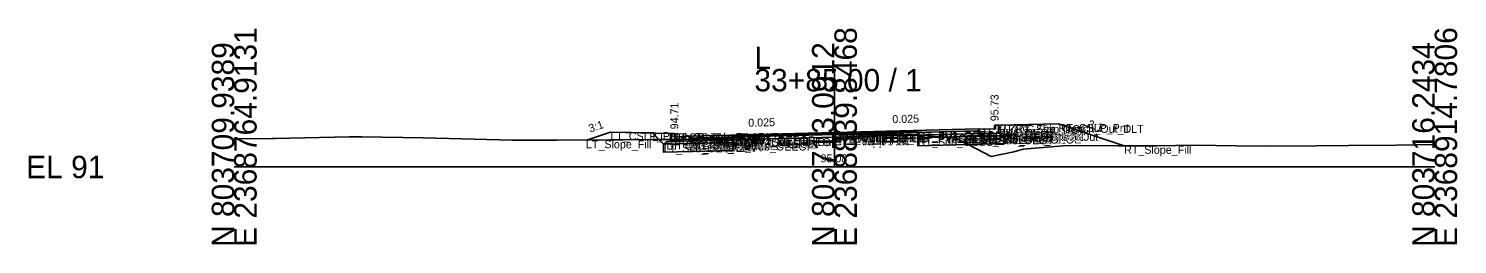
# Model space of a CAD drawing. Extents: x -26 to 8153, y -10 to 9520.
# Drawn here: x 1974.3 to 2152.8, y 8490.3 to 8517.3 of the extents above; entities that cross this region are included whole.
import ezdxf

# ---------------------------------------------------------------- set-up
doc = ezdxf.new("R2010")
doc.units = 0
for name, color, linetype in [('Exist CMT Pavement', 7, 'Continuous'), ('Exist Cross Section Cell', 7, 'Continuous'), ('Exist XS Center Line Elevation Label', 7, 'Continuous'), ('Exist XS Ground Line', 7, 'Continuous'), ('Prop CMT Conc Surface', 7, 'Continuous'), ('Prop CMT Concrete Structures', 7, 'Continuous'), ('Prop CMT Pvmt Course 1', 7, 'Continuous'), ('Prop CMT Pvmt Course 1 CG', 7, 'Continuous'), ('Prop CMT Pvmt Course 1 Wedge', 7, 'Continuous'), ('Prop CMT Pvmt Course 2', 7, 'Continuous'), ('Prop CMT Pvmt Course 2 Wedge', 7, 'Continuous'), ('Prop CMT Pvmt Course 3', 7, 'Continuous'), ('Prop CMT Pvmt Course 3 Wedge', 7, 'Continuous'), ('Prop CMT Pvmt Surface', 7, 'Continuous'), ('Prop CMT Pvmt Wedge Surface 1', 7, 'Continuous'), ('Prop CMT Pvmt Wedge Surface 2', 7, 'Continuous'), ('Prop CMT Pvmt Wedge Surface 3', 7, 'Continuous'), ('Prop CMT Shallow Undercut', 7, 'Continuous'), ('Prop CMT Shallow Undercut Boundary', 7, 'Continuous'), ('Prop CMT Slope Grass', 7, 'Continuous'), ('Prop CMT Subgrade Earthwork', 7, 'Continuous'), ('Prop XS Earthwork Shape', 7, 'Continuous'), ('Prop XS Hydro Elevations', 7, 'Continuous'), ('Prop XS SE Text', 7, 'Continuous'), ('Prop XS Side Slope Text', 7, 'Continuous'), ('Prop XS Subgrade Earthwork', 7, 'Continuous'), ('Scratch_Level_2', 7, 'Continuous'), ('Scratch_Level_6', 7, 'Continuous')]:
    doc.layers.add(name, color=color, linetype=linetype)

msp = doc.modelspace()

# ---------------------------------------------------------------- linework, layer by layer
at = {"layer": 'Exist CMT Pavement'}
for p, q in [((2062.27, 8503.61), (2063.51, 8503.75)), ((2063.51, 8503.75), (2064.46, 8503.84)), ((2064.46, 8503.84), (2071.33, 8504.01)), ((2071.33, 8504.01), (2074.64, 8504.09)), ((2074.64, 8504.09), (2075, 8504.08)), ((2075, 8504.08), (2076.52, 8504.07)), ((2076.52, 8504.07), (2085.41, 8504.02))]:
    msp.add_line(p, q, dxfattribs=at)
at = {"layer": 'Exist Cross Section Cell'}
for p, q in [((2075, 8500), (2075, 8512.26)), ((2000, 8500), (2075, 8500)), ((2075, 8500), (2150, 8500))]:
    msp.add_line(p, q, dxfattribs=at)
at = {"layer": 'Exist XS Ground Line'}
for p, q in [((2000, 8503.51), (2004.75, 8503.56)), ((2004.75, 8503.56), (2005.11, 8503.55)), ((2005.11, 8503.55), (2014.36, 8503.77)), ((2014.36, 8503.77), (2015.12, 8503.78)), ((2015.12, 8503.78), (2015.95, 8503.76)), ((2015.95, 8503.76), (2023.62, 8503.65)), ((2023.62, 8503.65), (2034.78, 8503.34)), ((2055.62, 8503.45), (2060.43, 8503.54)), ((2060.43, 8503.54), (2062.27, 8503.61)), ((2062.27, 8503.61), (2063.51, 8503.75)), ((2063.51, 8503.75), (2064.46, 8503.84)), ((2064.46, 8503.84), (2071.33, 8504.01)), ((2071.33, 8504.01), (2074.64, 8504.09)), ((2074.64, 8504.09), (2075, 8504.08)), ((2075, 8504.08), (2076.52, 8504.07)), ((2076.52, 8504.07), (2085.41, 8504.02)), ((2085.41, 8504.02), (2086.98, 8503.84)), ((2086.98, 8503.84), (2090.11, 8503.65)), ((2090.11, 8503.65), (2094.58, 8501.3)), ((2034.78, 8503.34), (2037.39, 8503.34)), ((2037.39, 8503.34), (2039.7, 8503.34)), ((2039.7, 8503.34), (2040.29, 8503.34)), ((2040.29, 8503.34), (2046.94, 8503.4)), ((2046.94, 8503.4), (2048.57, 8503.41)), ((2048.57, 8503.41), (2052.59, 8503.44)), ((2052.59, 8503.44), (2053.83, 8503.43)), ((2053.83, 8503.43), (2055.62, 8503.45)), ((2094.58, 8501.3), (2097.42, 8501.89)), ((2097.42, 8501.89), (2098.58, 8502.24)), ((2098.58, 8502.24), (2103.59, 8502.63)), ((2103.59, 8502.63), (2105.21, 8502.67)), ((2105.21, 8502.67), (2110.41, 8502.65)), ((2110.41, 8502.65), (2115.22, 8502.63)), ((2115.22, 8502.63), (2120.02, 8502.71)), ((2120.02, 8502.71), (2125.23, 8502.63)), ((2125.23, 8502.63), (2129.62, 8502.59)), ((2129.62, 8502.59), (2135.23, 8502.63)), ((2135.23, 8502.63), (2139.23, 8502.69)), ((2139.23, 8502.69), (2145.24, 8502.75)), ((2145.24, 8502.75), (2150, 8502.82))]:
    msp.add_line(p, q, dxfattribs=at)
at = {"layer": 'Prop CMT Conc Surface'}
for points in [[(2055, 8503.71), (2055, 8504.21), (2054.5, 8504.21)], [(2057, 8503.84), (2055, 8503.71)], [(2093, 8504.76), (2095, 8504.73)], [(2095, 8504.73), (2095, 8505.23), (2095.5, 8505.23)]]:
    msp.add_lwpolyline(points, dxfattribs=at)
at = {"layer": 'Prop CMT Concrete Structures'}
for points in [[(2057, 8503.84), (2055, 8503.71), (2055, 8504.21), (2054.5, 8504.21)], [(2054.5, 8504.21), (2054.5, 8503.2), (2057, 8503.26)], [(2057, 8503.26), (2057, 8503.84)], [(2093, 8504.76), (2095, 8504.73), (2095, 8505.23), (2095.5, 8505.23)], [(2095.5, 8505.23), (2095.5, 8504.24), (2093, 8504.17)], [(2093, 8504.17), (2093, 8504.76)]]:
    msp.add_lwpolyline(points, dxfattribs=at)
at = {"layer": 'Prop CMT Pvmt Course 1'}
for points in [[(2075, 8504.3), (2057, 8503.84)], [(2057, 8503.84), (2057, 8503.59)], [(2057, 8503.59), (2062.27, 8503.73)], [(2062.27, 8503.85), (2075, 8504.17)], [(2062.27, 8503.73), (2062.27, 8503.85)], [(2075, 8504.3), (2093, 8504.76)], [(2085.41, 8504.44), (2075, 8504.17)], [(2075, 8504.05), (2075, 8504.3)], [(2075, 8504.05), (2075, 8504.3)], [(2075, 8504.17), (2075, 8504.05), (2075, 8504.05)], [(2075, 8504.17), (2075, 8504.05), (2075, 8504.05)], [(2093, 8504.51), (2085.41, 8504.31)], [(2085.41, 8504.31), (2085.41, 8504.44)], [(2093, 8504.76), (2093, 8504.51)]]:
    msp.add_lwpolyline(points, dxfattribs=at)
at = {"layer": 'Prop CMT Pvmt Course 1 CG'}
for points in [[(2093, 8504.17), (2096, 8504.25), (2096.32, 8503.93)], [(2093, 8503.84), (2093, 8504.17)], [(2096.32, 8503.93), (2093, 8503.84)], [(2057, 8503.26), (2054, 8503.18), (2053.66, 8502.84)], [(2053.66, 8502.84), (2057, 8502.93)], [(2057, 8502.93), (2057, 8503.26)]]:
    msp.add_lwpolyline(points, dxfattribs=at)
at = {"layer": 'Prop CMT Pvmt Course 1 Wedge'}
for points in [[(2075, 8504.17), (2062.27, 8503.85)], [(2075, 8504.17), (2085.41, 8504.44)]]:
    msp.add_lwpolyline(points, dxfattribs=at)
at = {"layer": 'Prop CMT Pvmt Course 2'}
for points in [[(2062.27, 8503.73), (2057, 8503.59)], [(2057, 8503.59), (2057, 8503.26)], [(2062.27, 8503.4), (2062.27, 8503.73)], [(2085.41, 8504.31), (2093, 8504.51)], [(2085.41, 8503.98), (2085.41, 8504.31)], [(2093, 8504.18), (2085.41, 8503.98)], [(2093, 8504.51), (2093, 8504.18)], [(2057, 8503.26), (2062.27, 8503.4)]]:
    msp.add_lwpolyline(points, dxfattribs=at)
at = {"layer": 'Prop CMT Pvmt Course 2 Wedge'}
for points in [[(2075, 8504.05), (2062.27, 8503.73)], [(2075, 8504.05), (2085.41, 8504.31)]]:
    msp.add_lwpolyline(points, dxfattribs=at)
at = {"layer": 'Prop CMT Pvmt Course 3'}
for points in [[(2085.41, 8503.98), (2093, 8504.18)], [(2085.41, 8503.65), (2085.41, 8503.98)], [(2093, 8503.84), (2085.41, 8503.65)], [(2093, 8504.18), (2093, 8503.84)], [(2062.27, 8503.4), (2057, 8503.26)], [(2057, 8503.26), (2057, 8502.93)], [(2057, 8502.93), (2062.27, 8503.06)], [(2062.27, 8503.06), (2062.27, 8503.4)]]:
    msp.add_lwpolyline(points, dxfattribs=at)
at = {"layer": 'Prop CMT Pvmt Course 3 Wedge'}
for points in [[(2075, 8503.72), (2062.27, 8503.4)], [(2075, 8503.72), (2085.41, 8503.98)]]:
    msp.add_lwpolyline(points, dxfattribs=at)
at = {"layer": 'Prop CMT Pvmt Surface'}
for points in [[(2075, 8504.3), (2057, 8503.84)], [(2075, 8504.3), (2093, 8504.76)]]:
    msp.add_lwpolyline(points, dxfattribs=at)
at = {"layer": 'Prop CMT Pvmt Wedge Surface 1'}
for points in [[(2057, 8503.59), (2057, 8503.84)], [(2062.27, 8503.73), (2057, 8503.59)], [(2075, 8504.17), (2062.27, 8503.85)], [(2062.27, 8503.85), (2062.27, 8503.73)], [(2075, 8504.17), (2085.41, 8504.44)], [(2085.41, 8504.31), (2093, 8504.51)], [(2085.41, 8504.44), (2085.41, 8504.31)], [(2093, 8504.51), (2093, 8504.76)]]:
    msp.add_lwpolyline(points, dxfattribs=at)
at = {"layer": 'Prop CMT Pvmt Wedge Surface 2'}
for points in [[(2075, 8504.05), (2057, 8503.59)], [(2057, 8503.59), (2057, 8503.84)], [(2075, 8504.05), (2093, 8504.51)], [(2093, 8504.51), (2093, 8504.76)]]:
    msp.add_lwpolyline(points, dxfattribs=at)
at = {"layer": 'Prop CMT Pvmt Wedge Surface 3'}
for points in [[(2057, 8503.26), (2057, 8503.84)], [(2075, 8503.72), (2057, 8503.26)], [(2075, 8503.72), (2093, 8504.18)], [(2093, 8504.18), (2093, 8504.76)]]:
    msp.add_lwpolyline(points, dxfattribs=at)
at = {"layer": 'Prop CMT Shallow Undercut'}
for p, q in [((2062.27, 8503.06), (2053.66, 8502.84)), ((2053.66, 8502.84), (2053.66, 8501.84)), ((2053.66, 8501.84), (2062.27, 8502.06)), ((2062.27, 8502.06), (2062.27, 8503.06))]:
    msp.add_line(p, q, dxfattribs=at)
msp.add_lwpolyline([(2085.41, 8503.65), (2088.68, 8503.73), (2090.11, 8503.65), (2091.71, 8502.81), (2085.41, 8502.65)], close=True, dxfattribs=at)
at = {"layer": 'Prop CMT Shallow Undercut Boundary'}
for p, q in [((2085.41, 8503.65), (2096.32, 8503.93)), ((2085.41, 8503.65), (2085.41, 8502.65)), ((2096.32, 8503.93), (2096.32, 8502.93)), ((2053.66, 8502.84), (2062.27, 8503.06)), ((2053.66, 8502.84), (2053.66, 8501.84)), ((2053.66, 8501.84), (2062.27, 8502.06)), ((2062.27, 8503.06), (2062.27, 8502.06)), ((2096.32, 8502.93), (2085.41, 8502.65))]:
    msp.add_line(p, q, dxfattribs=at)
at = {"layer": 'Prop CMT Slope Grass'}
for points in [[(2095.5, 8505.23), (2103, 8505.38), (2111.19, 8502.65)], [(2054.5, 8504.21), (2047, 8504.36), (2044.03, 8503.37)]]:
    msp.add_lwpolyline(points, dxfattribs=at)
at = {"layer": 'Prop CMT Subgrade Earthwork'}
for points in [[(2057, 8502.93), (2053.66, 8502.84), (2052.25, 8504.26)], [(2062.27, 8503.06), (2062.29, 8503.62)], [(2085.41, 8503.65), (2085.39, 8504.02)], [(2085.41, 8503.65), (2093, 8503.84)], [(2093, 8503.84), (2096.32, 8503.93), (2097.66, 8505.27)], [(2062.27, 8503.06), (2057, 8502.93)]]:
    msp.add_lwpolyline(points, dxfattribs=at)
at = {"layer": 'Prop XS Earthwork Shape'}
for points in [[(2091.71, 8502.81), (2094.58, 8501.3), (2097.42, 8501.89), (2098.58, 8502.24), (2103.59, 8502.63), (2105.21, 8502.67), (2110.41, 8502.65), (2111.2, 8502.65), (2103, 8505.38), (2097.66, 8505.27), (2096.32, 8503.93), (2096.32, 8502.93)], [(2053.07, 8503.44), (2052.25, 8504.26), (2047, 8504.36), (2044.03, 8503.37), (2046.94, 8503.4), (2048.57, 8503.41), (2052.59, 8503.44)], [(2062.27, 8503.61), (2062.29, 8503.62), (2062.27, 8503.06), (2057, 8502.93), (2053.66, 8502.84), (2053.07, 8503.44), (2053.83, 8503.43), (2055.62, 8503.45), (2060.43, 8503.54)], [(2085.41, 8504.02), (2086.98, 8503.84), (2088.68, 8503.73), (2085.41, 8503.65), (2085.39, 8504.02)], [(2091.71, 8502.81), (2085.41, 8502.65), (2085.41, 8503.65), (2088.68, 8503.73), (2090.11, 8503.65)], [(2088.68, 8503.73), (2093, 8503.84), (2096.32, 8503.93), (2096.32, 8502.93), (2091.71, 8502.81), (2090.11, 8503.65)], [(2057, 8502.93), (2053.66, 8502.84), (2053.66, 8501.84), (2062.27, 8502.06), (2062.27, 8503.06)]]:
    msp.add_lwpolyline(points, close=True, dxfattribs=at)
at = {"layer": 'Prop XS Subgrade Earthwork'}
for p, q in [((2085.41, 8503.65), (2096.32, 8503.93)), ((2053.66, 8502.84), (2062.27, 8503.06))]:
    msp.add_line(p, q, dxfattribs=at)
at = {"layer": 'Scratch_Level_6'}
for p, q in [((2062.27, 8503.06), (2053.66, 8502.84)), ((2053.66, 8502.84), (2053.66, 8501.84)), ((2053.66, 8501.84), (2062.27, 8502.06)), ((2062.27, 8502.06), (2062.27, 8503.06))]:
    msp.add_line(p, q, dxfattribs=at)
msp.add_lwpolyline([(2085.41, 8503.65), (2088.68, 8503.73), (2090.11, 8503.65), (2091.71, 8502.81), (2085.41, 8502.65)], close=True, dxfattribs=at)

# ---------------------------------------------------------------- texts
at = {"layer": 'Exist Cross Section Cell'}
for s, p in [('E 2368764.9131', (2002.8, 8490)), ('E 2368839.8468', (2077.8, 8490)), ('E 2368914.7806', (2152.8, 8490)), ('N 803709.9389', (2000, 8490)), ('N 803713.0912', (2075, 8490)), ('N 803716.2434', (2150, 8490))]:
    msp.add_text(s, height=2.8, rotation=90, dxfattribs=at).set_placement(p)
for s, p in [('L', (2065, 8512.26)), ('33+85.00 / 1', (2065, 8509.46)), ('EL 91', (1974, 8498.6))]:
    msp.add_text(s, height=2.8, dxfattribs=at).set_placement(p)
at = {"layer": 'Exist XS Center Line Elevation Label'}
msp.add_text('95.08', height=1, dxfattribs=at).set_placement((2073.26, 8500.58))
at = {"layer": 'Prop XS Hydro Elevations'}
for s, p in [('95.73', (2095.5, 8505.73)), ('94.71', (2055.5, 8504.71))]:
    msp.add_text(s, height=1, rotation=90, dxfattribs=at).set_placement(p)
at = {"layer": 'Prop XS SE Text'}
for p in [(2064.24, 8505.03), (2082.24, 8505.48)]:
    msp.add_text('0.025', height=1, rotation=1.4564, dxfattribs=at).set_placement(p)
at = {"layer": 'Prop XS Side Slope Text'}
for rotation, p in [(18.4349, (2044.48, 8504.31)), (341.5651, (2106.58, 8504.97))]:
    msp.add_text('3:1', height=1, rotation=rotation, dxfattribs=at).set_placement(p)
at = {"layer": 'Scratch_Level_2'}
for s, p in [('RT_Sub_Trench_Out_DLT', (2097.66, 8504.27)), ('RT_CSLP_Pnt', (2103, 8504.38)), ('LT_CSLP_Pnt', (2047, 8503.36)), ('LT_Sub_Trench_Out_DLT', (2052.25, 8503.26)), ('LT_CG_Top_BOC', (2054.5, 8503.21)), ('LT_CG_Top_Face', (2055, 8503.21)), ('LT_CG_Top_Gut', (2055, 8502.71)), ('LT_PV1_OEOT', (2057, 8502.84)), ('LT_PV2_OEOT', (2057, 8502.59)), ('LT_PV1_OEEOP', (2062.27, 8502.85)), ('LT_PV2_OEEOP', (2062.27, 8502.73)), ('LT_PV_OEEOP_EG', (2062.27, 8502.61)), ('LT_PV_Sub_Tie_Out', (2062.29, 8502.62)), ('PV1_PGL', (2075, 8503.3)), ('RT_PV1_IEEOP', (2075, 8503.17)), ('LT_PV1_IEEOP', (2075, 8503.17)), ('RT_PV_IEEOP_EG', (2075, 8503.08)), ('LT_PV_IEEOP_EG', (2075, 8503.08)), ('RT_PV2_IEEOP', (2075, 8503.05)), ('LT_PV2_IEEOP', (2075, 8503.05)), ('PV2_PGL', (2075, 8503.05)), ('RT_PV3_IEEOP', (2075, 8502.72)), ('LT_PV3_IEEOP', (2075, 8502.72)), ('RT_PV_Sub_Tie_Out', (2085.39, 8503.02)), ('RT_PV1_OEEOP', (2085.41, 8503.44)), ('RT_PV2_OEEOP', (2085.41, 8503.31)), ('RT_PV_OEEOP_EG', (2085.41, 8503.02)), ('RT_PV3_OEEOP', (2085.41, 8502.98)), ('RT_Sub_OEEOP', (2085.41, 8502.65)), ('RT_PV1_OEOT', (2093, 8503.76)), ('RT_PV2_OEOT', (2093, 8503.51)), ('RT_PV3_OEOT', (2093, 8503.18)), ('RT_CG_Bot_IE', (2093, 8503.17)), ('RT_Sub_OEOT', (2093, 8502.84)), ('RT_CG_Top_Face', (2095, 8504.23)), ('RT_CG_Top_Gut', (2095, 8503.73)), ('RT_CG_Top_BOC', (2095.5, 8504.23)), ('RT_CG_Bot_BOC', (2095.5, 8503.24)), ('RT_CG1_Shelf_Out', (2096, 8503.25)), ('RT_Sub_OEOP', (2096.32, 8502.93)), ('LT_Slope_Fill', (2043.95, 8502.34)), ('LT_Sub_OEOP', (2053.66, 8501.84)), ('LT_CG1_Shelf_Out', (2054, 8502.18)), ('LT_CG_Bot_BOC', (2054.5, 8502.2)), ('LT_PV3_OEOT', (2057, 8502.26)), ('LT_CG_Bot_IE', (2057, 8502.26)), ('LT_Sub_OEOT', (2057, 8501.93)), ('LT_PV3_OEEOP', (2062.27, 8502.4)), ('LT_Sub_OEEOP', (2062.27, 8502.06)), ('RT_Slope_Fill', (2111.19, 8501.65))]:
    msp.add_text(s, height=1, dxfattribs=at).set_placement(p)

doc.saveas('drawing.dxf')
